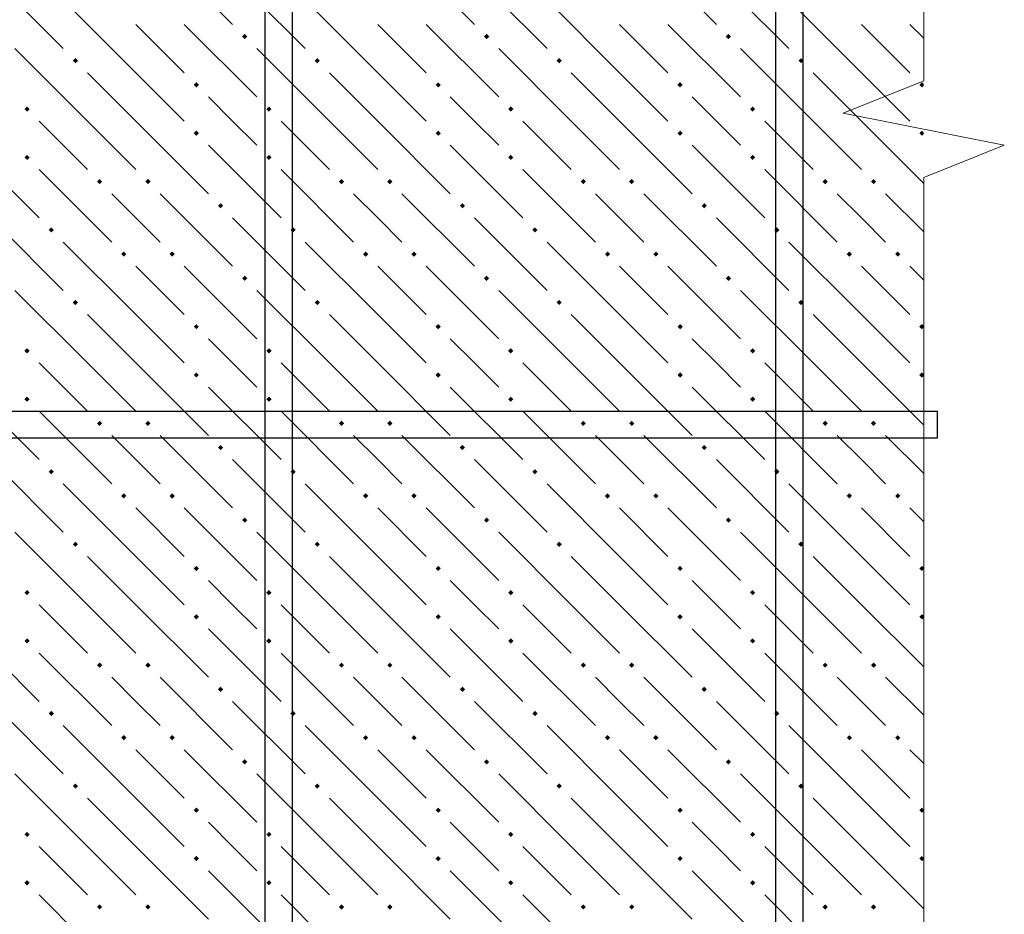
# Model space of a CAD drawing. Header units: millimetres. Extents: x 40580 to 1930067, y -240640 to 81020.
# Tile 453 of 656: x 1133009 to 1135452, y -188017 to -185797. Entities that reach past the tile are written whole.
import ezdxf

# ---------------------------------------------------------------- set-up
doc = ezdxf.new("R2010")
doc.units = ezdxf.units.MM
for name, color, linetype, lineweight in [('ЖБ Перекрытие верхний уровень', 7, 'Continuous', 35), ('Примечания', 7, 'Continuous', 13), ('Фоновоя арматура Х1', 52, 'Continuous', 25)]:
    doc.layers.add(name, color=color, linetype=linetype, lineweight=lineweight)

msp = doc.modelspace()

# ---------------------------------------------------------------- hatches: boundary and pattern name
at = {"layer": 'ЖБ Перекрытие верхний уровень', "linetype": 'Continuous', "lineweight": -3, "transparency": 33554687}
for points in [[(1133560.9, -185838.3), (1133567.4, -185831.8), (1133573.9, -185838.3), (1133567.4, -185844.8)], [(1134160.9, -185838.3), (1134167.4, -185831.8), (1134173.9, -185838.3), (1134167.4, -185844.8)], [(1134760.9, -185838.3), (1134767.4, -185831.8), (1134773.9, -185838.3), (1134767.4, -185844.8)], [(1133140.9, -185898.3), (1133147.4, -185891.8), (1133153.9, -185898.3), (1133147.4, -185904.8)], [(1133740.9, -185898.3), (1133747.4, -185891.8), (1133753.9, -185898.3), (1133747.4, -185904.8)], [(1134340.9, -185898.3), (1134347.4, -185891.8), (1134353.9, -185898.3), (1134347.4, -185904.8)], [(1134940.9, -185898.3), (1134947.4, -185891.8), (1134953.9, -185898.3), (1134947.4, -185904.8)], [(1133440.9, -185958.3), (1133447.4, -185951.8), (1133453.9, -185958.3), (1133447.4, -185964.8)], [(1134040.9, -185958.3), (1134047.4, -185951.8), (1134053.9, -185958.3), (1134047.4, -185964.8)], [(1134640.9, -185958.3), (1134647.4, -185951.8), (1134653.9, -185958.3), (1134647.4, -185964.8)], [(1135240.9, -185958.3), (1135247.4, -185951.8), (1135251.8, -185956.2), (1135251.8, -185960.4), (1135247.4, -185964.8)], [(1133020.9, -186018.3), (1133027.4, -186011.8), (1133033.9, -186018.3), (1133027.4, -186024.8)], [(1133620.9, -186018.3), (1133627.4, -186011.8), (1133633.9, -186018.3), (1133627.4, -186024.8)], [(1134220.9, -186018.3), (1134227.4, -186011.8), (1134233.9, -186018.3), (1134227.4, -186024.8)], [(1134820.9, -186018.3), (1134827.4, -186011.8), (1134833.9, -186018.3), (1134827.4, -186024.8)], [(1133440.9, -186078.3), (1133447.4, -186071.8), (1133453.9, -186078.3), (1133447.4, -186084.8)], [(1134040.9, -186078.3), (1134047.4, -186071.8), (1134053.9, -186078.3), (1134047.4, -186084.8)], [(1134640.9, -186078.3), (1134647.4, -186071.8), (1134653.9, -186078.3), (1134647.4, -186084.8)], [(1135240.9, -186078.3), (1135247.4, -186071.8), (1135251.8, -186076.2), (1135251.8, -186080.4), (1135247.4, -186084.8)], [(1133020.9, -186138.3), (1133027.4, -186131.8), (1133033.9, -186138.3), (1133027.4, -186144.8)], [(1133620.9, -186138.3), (1133627.4, -186131.8), (1133633.9, -186138.3), (1133627.4, -186144.8)], [(1134220.9, -186138.3), (1134227.4, -186131.8), (1134233.9, -186138.3), (1134227.4, -186144.8)], [(1134820.9, -186138.3), (1134827.4, -186131.8), (1134833.9, -186138.3), (1134827.4, -186144.8)], [(1133200.9, -186198.3), (1133207.4, -186191.8), (1133213.9, -186198.3), (1133207.4, -186204.8)], [(1133320.9, -186198.3), (1133327.4, -186191.8), (1133333.9, -186198.3), (1133327.4, -186204.8)], [(1133800.9, -186198.3), (1133807.4, -186191.8), (1133813.9, -186198.3), (1133807.4, -186204.8)], [(1133920.9, -186198.3), (1133927.4, -186191.8), (1133933.9, -186198.3), (1133927.4, -186204.8)], [(1134400.9, -186198.3), (1134407.4, -186191.8), (1134413.9, -186198.3), (1134407.4, -186204.8)], [(1134520.9, -186198.3), (1134527.4, -186191.8), (1134533.9, -186198.3), (1134527.4, -186204.8)], [(1135000.9, -186198.3), (1135007.4, -186191.8), (1135013.9, -186198.3), (1135007.4, -186204.8)], [(1135120.9, -186198.3), (1135127.4, -186191.8), (1135133.9, -186198.3), (1135127.4, -186204.8)], [(1133500.9, -186258.3), (1133507.4, -186251.8), (1133513.9, -186258.3), (1133507.4, -186264.8)], [(1134100.9, -186258.3), (1134107.4, -186251.8), (1134113.9, -186258.3), (1134107.4, -186264.8)], [(1134700.9, -186258.3), (1134707.4, -186251.8), (1134713.9, -186258.3), (1134707.4, -186264.8)], [(1133080.9, -186318.3), (1133087.4, -186311.8), (1133093.9, -186318.3), (1133087.4, -186324.8)], [(1133680.9, -186318.3), (1133687.4, -186311.8), (1133693.9, -186318.3), (1133687.4, -186324.8)], [(1134280.9, -186318.3), (1134287.4, -186311.8), (1134293.9, -186318.3), (1134287.4, -186324.8)], [(1134880.9, -186318.3), (1134887.4, -186311.8), (1134893.9, -186318.3), (1134887.4, -186324.8)], [(1133260.9, -186378.3), (1133267.4, -186371.8), (1133273.9, -186378.3), (1133267.4, -186384.8)], [(1133380.9, -186378.3), (1133387.4, -186371.8), (1133393.9, -186378.3), (1133387.4, -186384.8)], [(1133860.9, -186378.3), (1133867.4, -186371.8), (1133873.9, -186378.3), (1133867.4, -186384.8)], [(1133980.9, -186378.3), (1133987.4, -186371.8), (1133993.9, -186378.3), (1133987.4, -186384.8)], [(1134460.9, -186378.3), (1134467.4, -186371.8), (1134473.9, -186378.3), (1134467.4, -186384.8)], [(1134580.9, -186378.3), (1134587.4, -186371.8), (1134593.9, -186378.3), (1134587.4, -186384.8)], [(1135060.9, -186378.3), (1135067.4, -186371.8), (1135073.9, -186378.3), (1135067.4, -186384.8)], [(1135180.9, -186378.3), (1135187.4, -186371.8), (1135193.9, -186378.3), (1135187.4, -186384.8)], [(1133560.9, -186438.3), (1133567.4, -186431.8), (1133573.9, -186438.3), (1133567.4, -186444.8)], [(1134160.9, -186438.3), (1134167.4, -186431.8), (1134173.9, -186438.3), (1134167.4, -186444.8)], [(1134760.9, -186438.3), (1134767.4, -186431.8), (1134773.9, -186438.3), (1134767.4, -186444.8)], [(1133140.9, -186498.3), (1133147.4, -186491.8), (1133153.9, -186498.3), (1133147.4, -186504.8)], [(1133740.9, -186498.3), (1133747.4, -186491.8), (1133753.9, -186498.3), (1133747.4, -186504.8)], [(1134340.9, -186498.3), (1134347.4, -186491.8), (1134353.9, -186498.3), (1134347.4, -186504.8)], [(1134940.9, -186498.3), (1134947.4, -186491.8), (1134953.9, -186498.3), (1134947.4, -186504.8)], [(1133440.9, -186558.3), (1133447.4, -186551.8), (1133453.9, -186558.3), (1133447.4, -186564.8)], [(1134040.9, -186558.3), (1134047.4, -186551.8), (1134053.9, -186558.3), (1134047.4, -186564.8)], [(1134640.9, -186558.3), (1134647.4, -186551.8), (1134653.9, -186558.3), (1134647.4, -186564.8)], [(1135240.9, -186558.3), (1135247.4, -186551.8), (1135251.8, -186556.2), (1135251.8, -186560.4), (1135247.4, -186564.8)], [(1133020.9, -186618.3), (1133027.4, -186611.8), (1133033.9, -186618.3), (1133027.4, -186624.8)], [(1133620.9, -186618.3), (1133627.4, -186611.8), (1133633.9, -186618.3), (1133627.4, -186624.8)], [(1134220.9, -186618.3), (1134227.4, -186611.8), (1134233.9, -186618.3), (1134227.4, -186624.8)], [(1134820.9, -186618.3), (1134827.4, -186611.8), (1134833.9, -186618.3), (1134827.4, -186624.8)], [(1133440.9, -186678.3), (1133447.4, -186671.8), (1133453.9, -186678.3), (1133447.4, -186684.8)], [(1134040.9, -186678.3), (1134047.4, -186671.8), (1134053.9, -186678.3), (1134047.4, -186684.8)], [(1134640.9, -186678.3), (1134647.4, -186671.8), (1134653.9, -186678.3), (1134647.4, -186684.8)], [(1135240.9, -186678.3), (1135247.4, -186671.8), (1135251.8, -186676.2), (1135251.8, -186680.4), (1135247.4, -186684.8)], [(1133020.9, -186738.3), (1133027.4, -186731.8), (1133033.9, -186738.3), (1133027.4, -186744.8)], [(1133620.9, -186738.3), (1133627.4, -186731.8), (1133633.9, -186738.3), (1133627.4, -186744.8)], [(1134220.9, -186738.3), (1134227.4, -186731.8), (1134233.9, -186738.3), (1134227.4, -186744.8)], [(1134820.9, -186738.3), (1134827.4, -186731.8), (1134833.9, -186738.3), (1134827.4, -186744.8)], [(1133200.9, -186798.3), (1133207.4, -186791.8), (1133213.9, -186798.3), (1133207.4, -186804.8)], [(1133320.9, -186798.3), (1133327.4, -186791.8), (1133333.9, -186798.3), (1133327.4, -186804.8)], [(1133800.9, -186798.3), (1133807.4, -186791.8), (1133813.9, -186798.3), (1133807.4, -186804.8)], [(1133920.9, -186798.3), (1133927.4, -186791.8), (1133933.9, -186798.3), (1133927.4, -186804.8)], [(1134400.9, -186798.3), (1134407.4, -186791.8), (1134413.9, -186798.3), (1134407.4, -186804.8)], [(1134520.9, -186798.3), (1134527.4, -186791.8), (1134533.9, -186798.3), (1134527.4, -186804.8)], [(1135000.9, -186798.3), (1135007.4, -186791.8), (1135013.9, -186798.3), (1135007.4, -186804.8)], [(1135120.9, -186798.3), (1135127.4, -186791.8), (1135133.9, -186798.3), (1135127.4, -186804.8)], [(1133500.9, -186858.3), (1133507.4, -186851.8), (1133513.9, -186858.3), (1133507.4, -186864.8)], [(1134100.9, -186858.3), (1134107.4, -186851.8), (1134113.9, -186858.3), (1134107.4, -186864.8)], [(1134700.9, -186858.3), (1134707.4, -186851.8), (1134713.9, -186858.3), (1134707.4, -186864.8)], [(1133080.9, -186918.3), (1133087.4, -186911.8), (1133093.9, -186918.3), (1133087.4, -186924.8)], [(1133680.9, -186918.3), (1133687.4, -186911.8), (1133693.9, -186918.3), (1133687.4, -186924.8)], [(1134280.9, -186918.3), (1134287.4, -186911.8), (1134293.9, -186918.3), (1134287.4, -186924.8)], [(1134880.9, -186918.3), (1134887.4, -186911.8), (1134893.9, -186918.3), (1134887.4, -186924.8)], [(1133260.9, -186978.3), (1133267.4, -186971.8), (1133273.9, -186978.3), (1133267.4, -186984.8)], [(1133380.9, -186978.3), (1133387.4, -186971.8), (1133393.9, -186978.3), (1133387.4, -186984.8)], [(1133860.9, -186978.3), (1133867.4, -186971.8), (1133873.9, -186978.3), (1133867.4, -186984.8)], [(1133980.9, -186978.3), (1133987.4, -186971.8), (1133993.9, -186978.3), (1133987.4, -186984.8)], [(1134460.9, -186978.3), (1134467.4, -186971.8), (1134473.9, -186978.3), (1134467.4, -186984.8)], [(1134580.9, -186978.3), (1134587.4, -186971.8), (1134593.9, -186978.3), (1134587.4, -186984.8)], [(1135060.9, -186978.3), (1135067.4, -186971.8), (1135073.9, -186978.3), (1135067.4, -186984.8)], [(1135180.9, -186978.3), (1135187.4, -186971.8), (1135193.9, -186978.3), (1135187.4, -186984.8)], [(1133560.9, -187038.3), (1133567.4, -187031.8), (1133573.9, -187038.3), (1133567.4, -187044.8)], [(1134160.9, -187038.3), (1134167.4, -187031.8), (1134173.9, -187038.3), (1134167.4, -187044.8)], [(1134760.9, -187038.3), (1134767.4, -187031.8), (1134773.9, -187038.3), (1134767.4, -187044.8)], [(1133140.9, -187098.3), (1133147.4, -187091.8), (1133153.9, -187098.3), (1133147.4, -187104.8)], [(1133740.9, -187098.3), (1133747.4, -187091.8), (1133753.9, -187098.3), (1133747.4, -187104.8)], [(1134340.9, -187098.3), (1134347.4, -187091.8), (1134353.9, -187098.3), (1134347.4, -187104.8)], [(1134940.9, -187098.3), (1134947.4, -187091.8), (1134953.9, -187098.3), (1134947.4, -187104.8)], [(1133440.9, -187158.3), (1133447.4, -187151.8), (1133453.9, -187158.3), (1133447.4, -187164.8)], [(1134040.9, -187158.3), (1134047.4, -187151.8), (1134053.9, -187158.3), (1134047.4, -187164.8)], [(1134640.9, -187158.3), (1134647.4, -187151.8), (1134653.9, -187158.3), (1134647.4, -187164.8)], [(1135240.9, -187158.3), (1135247.4, -187151.8), (1135251.8, -187156.2), (1135251.8, -187160.4), (1135247.4, -187164.8)], [(1133020.9, -187218.3), (1133027.4, -187211.8), (1133033.9, -187218.3), (1133027.4, -187224.8)], [(1133620.9, -187218.3), (1133627.4, -187211.8), (1133633.9, -187218.3), (1133627.4, -187224.8)], [(1134220.9, -187218.3), (1134227.4, -187211.8), (1134233.9, -187218.3), (1134227.4, -187224.8)], [(1134820.9, -187218.3), (1134827.4, -187211.8), (1134833.9, -187218.3), (1134827.4, -187224.8)], [(1133440.9, -187278.3), (1133447.4, -187271.8), (1133453.9, -187278.3), (1133447.4, -187284.8)], [(1134040.9, -187278.3), (1134047.4, -187271.8), (1134053.9, -187278.3), (1134047.4, -187284.8)], [(1134640.9, -187278.3), (1134647.4, -187271.8), (1134653.9, -187278.3), (1134647.4, -187284.8)], [(1135240.9, -187278.3), (1135247.4, -187271.8), (1135251.8, -187276.2), (1135251.8, -187280.4), (1135247.4, -187284.8)], [(1133020.9, -187338.3), (1133027.4, -187331.8), (1133033.9, -187338.3), (1133027.4, -187344.8)], [(1133620.9, -187338.3), (1133627.4, -187331.8), (1133633.9, -187338.3), (1133627.4, -187344.8)], [(1134220.9, -187338.3), (1134227.4, -187331.8), (1134233.9, -187338.3), (1134227.4, -187344.8)], [(1134820.9, -187338.3), (1134827.4, -187331.8), (1134833.9, -187338.3), (1134827.4, -187344.8)], [(1133200.9, -187398.3), (1133207.4, -187391.8), (1133213.9, -187398.3), (1133207.4, -187404.8)], [(1133320.9, -187398.3), (1133327.4, -187391.8), (1133333.9, -187398.3), (1133327.4, -187404.8)], [(1133800.9, -187398.3), (1133807.4, -187391.8), (1133813.9, -187398.3), (1133807.4, -187404.8)], [(1133920.9, -187398.3), (1133927.4, -187391.8), (1133933.9, -187398.3), (1133927.4, -187404.8)], [(1134400.9, -187398.3), (1134407.4, -187391.8), (1134413.9, -187398.3), (1134407.4, -187404.8)], [(1134520.9, -187398.3), (1134527.4, -187391.8), (1134533.9, -187398.3), (1134527.4, -187404.8)], [(1135000.9, -187398.3), (1135007.4, -187391.8), (1135013.9, -187398.3), (1135007.4, -187404.8)], [(1135120.9, -187398.3), (1135127.4, -187391.8), (1135133.9, -187398.3), (1135127.4, -187404.8)], [(1133500.9, -187458.3), (1133507.4, -187451.8), (1133513.9, -187458.3), (1133507.4, -187464.8)], [(1134100.9, -187458.3), (1134107.4, -187451.8), (1134113.9, -187458.3), (1134107.4, -187464.8)], [(1134700.9, -187458.3), (1134707.4, -187451.8), (1134713.9, -187458.3), (1134707.4, -187464.8)], [(1133080.9, -187518.3), (1133087.4, -187511.8), (1133093.9, -187518.3), (1133087.4, -187524.8)], [(1133680.9, -187518.3), (1133687.4, -187511.8), (1133693.9, -187518.3), (1133687.4, -187524.8)], [(1134280.9, -187518.3), (1134287.4, -187511.8), (1134293.9, -187518.3), (1134287.4, -187524.8)], [(1134880.9, -187518.3), (1134887.4, -187511.8), (1134893.9, -187518.3), (1134887.4, -187524.8)], [(1133260.9, -187578.3), (1133267.4, -187571.8), (1133273.9, -187578.3), (1133267.4, -187584.8)], [(1133380.9, -187578.3), (1133387.4, -187571.8), (1133393.9, -187578.3), (1133387.4, -187584.8)], [(1133860.9, -187578.3), (1133867.4, -187571.8), (1133873.9, -187578.3), (1133867.4, -187584.8)], [(1133980.9, -187578.3), (1133987.4, -187571.8), (1133993.9, -187578.3), (1133987.4, -187584.8)], [(1134460.9, -187578.3), (1134467.4, -187571.8), (1134473.9, -187578.3), (1134467.4, -187584.8)], [(1134580.9, -187578.3), (1134587.4, -187571.8), (1134593.9, -187578.3), (1134587.4, -187584.8)], [(1135060.9, -187578.3), (1135067.4, -187571.8), (1135073.9, -187578.3), (1135067.4, -187584.8)], [(1135180.9, -187578.3), (1135187.4, -187571.8), (1135193.9, -187578.3), (1135187.4, -187584.8)], [(1133560.9, -187638.3), (1133567.4, -187631.8), (1133573.9, -187638.3), (1133567.4, -187644.8)], [(1134160.9, -187638.3), (1134167.4, -187631.8), (1134173.9, -187638.3), (1134167.4, -187644.8)], [(1134760.9, -187638.3), (1134767.4, -187631.8), (1134773.9, -187638.3), (1134767.4, -187644.8)], [(1133140.9, -187698.3), (1133147.4, -187691.8), (1133153.9, -187698.3), (1133147.4, -187704.8)], [(1133740.9, -187698.3), (1133747.4, -187691.8), (1133753.9, -187698.3), (1133747.4, -187704.8)], [(1134340.9, -187698.3), (1134347.4, -187691.8), (1134353.9, -187698.3), (1134347.4, -187704.8)], [(1134940.9, -187698.3), (1134947.4, -187691.8), (1134953.9, -187698.3), (1134947.4, -187704.8)], [(1133440.9, -187758.3), (1133447.4, -187751.8), (1133453.9, -187758.3), (1133447.4, -187764.8)], [(1134040.9, -187758.3), (1134047.4, -187751.8), (1134053.9, -187758.3), (1134047.4, -187764.8)], [(1134640.9, -187758.3), (1134647.4, -187751.8), (1134653.9, -187758.3), (1134647.4, -187764.8)], [(1135240.9, -187758.3), (1135247.4, -187751.8), (1135251.8, -187756.2), (1135251.8, -187760.4), (1135247.4, -187764.8)], [(1133020.9, -187818.3), (1133027.4, -187811.8), (1133033.9, -187818.3), (1133027.4, -187824.8)], [(1133620.9, -187818.3), (1133627.4, -187811.8), (1133633.9, -187818.3), (1133627.4, -187824.8)], [(1134220.9, -187818.3), (1134227.4, -187811.8), (1134233.9, -187818.3), (1134227.4, -187824.8)], [(1134820.9, -187818.3), (1134827.4, -187811.8), (1134833.9, -187818.3), (1134827.4, -187824.8)], [(1133440.9, -187878.3), (1133447.4, -187871.8), (1133453.9, -187878.3), (1133447.4, -187884.8)], [(1134040.9, -187878.3), (1134047.4, -187871.8), (1134053.9, -187878.3), (1134047.4, -187884.8)], [(1134640.9, -187878.3), (1134647.4, -187871.8), (1134653.9, -187878.3), (1134647.4, -187884.8)], [(1135240.9, -187878.3), (1135247.4, -187871.8), (1135251.8, -187876.2), (1135251.8, -187880.4), (1135247.4, -187884.8)], [(1133020.9, -187938.3), (1133027.4, -187931.8), (1133033.9, -187938.3), (1133027.4, -187944.8)], [(1133620.9, -187938.3), (1133627.4, -187931.8), (1133633.9, -187938.3), (1133627.4, -187944.8)], [(1134220.9, -187938.3), (1134227.4, -187931.8), (1134233.9, -187938.3), (1134227.4, -187944.8)], [(1134820.9, -187938.3), (1134827.4, -187931.8), (1134833.9, -187938.3), (1134827.4, -187944.8)], [(1133200.9, -187998.3), (1133207.4, -187991.8), (1133213.9, -187998.3), (1133207.4, -188004.8)], [(1133320.9, -187998.3), (1133327.4, -187991.8), (1133333.9, -187998.3), (1133327.4, -188004.8)], [(1133800.9, -187998.3), (1133807.4, -187991.8), (1133813.9, -187998.3), (1133807.4, -188004.8)], [(1133920.9, -187998.3), (1133927.4, -187991.8), (1133933.9, -187998.3), (1133927.4, -188004.8)], [(1134400.9, -187998.3), (1134407.4, -187991.8), (1134413.9, -187998.3), (1134407.4, -188004.8)], [(1134520.9, -187998.3), (1134527.4, -187991.8), (1134533.9, -187998.3), (1134527.4, -188004.8)], [(1135000.9, -187998.3), (1135007.4, -187991.8), (1135013.9, -187998.3), (1135007.4, -188004.8)], [(1135120.9, -187998.3), (1135127.4, -187991.8), (1135133.9, -187998.3), (1135127.4, -188004.8)]]:
    msp.add_hatch(color=7, dxfattribs=at).paths.add_polyline_path(points, flags=16)

# ---------------------------------------------------------------- linework, layer by layer
at = {"layer": 'ЖБ Перекрытие верхний уровень', "color": 9, "linetype": 'Continuous', "lineweight": -3, "true_color": 0xc7c7c7, "transparency": 33554687}
for p, q in [((1133357.4, -185628.3), (1133537.4, -185808.3)), ((1133957.4, -185628.3), (1134137.4, -185808.3)), ((1134557.4, -185628.3), (1134737.4, -185808.3)), ((1132937.4, -185688.3), (1133117.4, -185868.3)), ((1133537.4, -185688.3), (1133717.4, -185868.3)), ((1134137.4, -185688.3), (1134317.4, -185868.3)), ((1134737.4, -185688.3), (1134917.4, -185868.3)), ((1133297.4, -185928.3), (1133117.4, -185748.3)), ((1133897.4, -185928.3), (1133717.4, -185748.3)), ((1134497.4, -185928.3), (1134317.4, -185748.3)), ((1135097.4, -185928.3), (1134917.4, -185748.3)), ((1133297.4, -185808.3), (1133417.4, -185928.3)), ((1133417.4, -185808.3), (1133597.4, -185988.3)), ((1133897.4, -185808.3), (1134017.4, -185928.3)), ((1134017.4, -185808.3), (1134197.4, -185988.3)), ((1134497.4, -185808.3), (1134617.4, -185928.3)), ((1134617.4, -185808.3), (1134797.4, -185988.3)), ((1135097.4, -185808.3), (1135217.4, -185928.3)), ((1135217.4, -185808.3), (1135251.8, -185842.7)), ((1133177.4, -186048.3), (1132997.4, -185868.3)), ((1133777.4, -186048.3), (1133597.4, -185868.3)), ((1134377.4, -186048.3), (1134197.4, -185868.3)), ((1134977.4, -186048.3), (1134797.4, -185868.3)), ((1133177.4, -185928.3), (1133297.4, -186048.3)), ((1133297.4, -185928.3), (1133417.4, -186048.3)), ((1133777.4, -185928.3), (1133897.4, -186048.3)), ((1133897.4, -185928.3), (1134017.4, -186048.3)), ((1134377.4, -185928.3), (1134497.4, -186048.3)), ((1134497.4, -185928.3), (1134617.4, -186048.3)), ((1134977.4, -185928.3), (1135097.4, -186048.3)), ((1135097.4, -185928.3), (1135217.4, -186048.3)), ((1133537.4, -186048.3), (1133477.4, -185988.3)), ((1134137.4, -186048.3), (1134077.4, -185988.3)), ((1134737.4, -186048.3), (1134677.4, -185988.3)), ((1133057.4, -186048.3), (1133177.4, -186168.3)), ((1133177.4, -186048.3), (1133297.4, -186168.3)), ((1133297.4, -186048.3), (1133477.4, -186228.3)), ((1133597.4, -186108.3), (1133537.4, -186048.3)), ((1133657.4, -186048.3), (1133777.4, -186168.3)), ((1133777.4, -186048.3), (1133897.4, -186168.3)), ((1133897.4, -186048.3), (1134077.4, -186228.3)), ((1134197.4, -186108.3), (1134137.4, -186048.3)), ((1134257.4, -186048.3), (1134377.4, -186168.3)), ((1134377.4, -186048.3), (1134497.4, -186168.3)), ((1134497.4, -186048.3), (1134677.4, -186228.3)), ((1134797.4, -186108.3), (1134737.4, -186048.3)), ((1134857.4, -186048.3), (1134977.4, -186168.3)), ((1134977.4, -186048.3), (1135097.4, -186168.3)), ((1135097.4, -186048.3), (1135251.8, -186202.7)), ((1132877.4, -186108.3), (1133057.4, -186288.3)), ((1133477.4, -186108.3), (1133657.4, -186288.3)), ((1134077.4, -186108.3), (1134257.4, -186288.3)), ((1134677.4, -186108.3), (1134857.4, -186288.3)), ((1133057.4, -186168.3), (1133237.4, -186348.3)), ((1133657.4, -186168.3), (1133837.4, -186348.3)), ((1134257.4, -186168.3), (1134437.4, -186348.3)), ((1134857.4, -186168.3), (1135037.4, -186348.3)), ((1133297.4, -186288.3), (1133237.4, -186228.3)), ((1133357.4, -186228.3), (1133537.4, -186408.3)), ((1133897.4, -186288.3), (1133837.4, -186228.3)), ((1133957.4, -186228.3), (1134137.4, -186408.3)), ((1134497.4, -186288.3), (1134437.4, -186228.3)), ((1134557.4, -186228.3), (1134737.4, -186408.3)), ((1135097.4, -186288.3), (1135037.4, -186228.3)), ((1135157.4, -186228.3), (1135251.8, -186322.7)), ((1132937.4, -186288.3), (1133117.4, -186468.3)), ((1133357.4, -186348.3), (1133297.4, -186288.3)), ((1133537.4, -186288.3), (1133717.4, -186468.3)), ((1133957.4, -186348.3), (1133897.4, -186288.3)), ((1134137.4, -186288.3), (1134317.4, -186468.3)), ((1134557.4, -186348.3), (1134497.4, -186288.3)), ((1134737.4, -186288.3), (1134917.4, -186468.3)), ((1135157.4, -186348.3), (1135097.4, -186288.3)), ((1133297.4, -186528.3), (1133117.4, -186348.3)), ((1133897.4, -186528.3), (1133717.4, -186348.3)), ((1134497.4, -186528.3), (1134317.4, -186348.3)), ((1135097.4, -186528.3), (1134917.4, -186348.3)), ((1133297.4, -186408.3), (1133417.4, -186528.3)), ((1133417.4, -186408.3), (1133597.4, -186588.3)), ((1133897.4, -186408.3), (1134017.4, -186528.3)), ((1134017.4, -186408.3), (1134197.4, -186588.3)), ((1134497.4, -186408.3), (1134617.4, -186528.3)), ((1134617.4, -186408.3), (1134797.4, -186588.3)), ((1135097.4, -186408.3), (1135217.4, -186528.3)), ((1135217.4, -186408.3), (1135251.8, -186442.7)), ((1133177.4, -186648.3), (1132997.4, -186468.3)), ((1133777.4, -186648.3), (1133597.4, -186468.3)), ((1134377.4, -186648.3), (1134197.4, -186468.3)), ((1134977.4, -186648.3), (1134797.4, -186468.3)), ((1133177.4, -186528.3), (1133297.4, -186648.3)), ((1133297.4, -186528.3), (1133417.4, -186648.3)), ((1133777.4, -186528.3), (1133897.4, -186648.3)), ((1133897.4, -186528.3), (1134017.4, -186648.3)), ((1134377.4, -186528.3), (1134497.4, -186648.3)), ((1134497.4, -186528.3), (1134617.4, -186648.3)), ((1134977.4, -186528.3), (1135097.4, -186648.3)), ((1135097.4, -186528.3), (1135217.4, -186648.3)), ((1133537.4, -186648.3), (1133477.4, -186588.3)), ((1134137.4, -186648.3), (1134077.4, -186588.3)), ((1134737.4, -186648.3), (1134677.4, -186588.3)), ((1133057.4, -186648.3), (1133177.4, -186768.3)), ((1133177.4, -186648.3), (1133297.4, -186768.3)), ((1133297.4, -186648.3), (1133477.4, -186828.3)), ((1133597.4, -186708.3), (1133537.4, -186648.3)), ((1133657.4, -186648.3), (1133777.4, -186768.3)), ((1133777.4, -186648.3), (1133897.4, -186768.3)), ((1133897.4, -186648.3), (1134077.4, -186828.3)), ((1134197.4, -186708.3), (1134137.4, -186648.3)), ((1134257.4, -186648.3), (1134377.4, -186768.3)), ((1134377.4, -186648.3), (1134497.4, -186768.3)), ((1134497.4, -186648.3), (1134677.4, -186828.3)), ((1134797.4, -186708.3), (1134737.4, -186648.3)), ((1134857.4, -186648.3), (1134977.4, -186768.3)), ((1134977.4, -186648.3), (1135097.4, -186768.3)), ((1135097.4, -186648.3), (1135251.8, -186802.7)), ((1132877.4, -186708.3), (1133057.4, -186888.3)), ((1133477.4, -186708.3), (1133657.4, -186888.3)), ((1134077.4, -186708.3), (1134257.4, -186888.3)), ((1134677.4, -186708.3), (1134857.4, -186888.3)), ((1133057.4, -186768.3), (1133237.4, -186948.3)), ((1133657.4, -186768.3), (1133837.4, -186948.3)), ((1134257.4, -186768.3), (1134437.4, -186948.3)), ((1134857.4, -186768.3), (1135037.4, -186948.3)), ((1133297.4, -186888.3), (1133237.4, -186828.3)), ((1133357.4, -186828.3), (1133537.4, -187008.3)), ((1133897.4, -186888.3), (1133837.4, -186828.3)), ((1133957.4, -186828.3), (1134137.4, -187008.3)), ((1134497.4, -186888.3), (1134437.4, -186828.3)), ((1134557.4, -186828.3), (1134737.4, -187008.3)), ((1135097.4, -186888.3), (1135037.4, -186828.3)), ((1135157.4, -186828.3), (1135251.8, -186922.7)), ((1132937.4, -186888.3), (1133117.4, -187068.3)), ((1133357.4, -186948.3), (1133297.4, -186888.3)), ((1133537.4, -186888.3), (1133717.4, -187068.3)), ((1133957.4, -186948.3), (1133897.4, -186888.3)), ((1134137.4, -186888.3), (1134317.4, -187068.3)), ((1134557.4, -186948.3), (1134497.4, -186888.3)), ((1134737.4, -186888.3), (1134917.4, -187068.3)), ((1135157.4, -186948.3), (1135097.4, -186888.3)), ((1133297.4, -187128.3), (1133117.4, -186948.3)), ((1133897.4, -187128.3), (1133717.4, -186948.3)), ((1134497.4, -187128.3), (1134317.4, -186948.3)), ((1135097.4, -187128.3), (1134917.4, -186948.3)), ((1133297.4, -187008.3), (1133417.4, -187128.3)), ((1133417.4, -187008.3), (1133597.4, -187188.3)), ((1133897.4, -187008.3), (1134017.4, -187128.3)), ((1134017.4, -187008.3), (1134197.4, -187188.3)), ((1134497.4, -187008.3), (1134617.4, -187128.3)), ((1134617.4, -187008.3), (1134797.4, -187188.3)), ((1135097.4, -187008.3), (1135217.4, -187128.3)), ((1135217.4, -187008.3), (1135251.8, -187042.7)), ((1133177.4, -187248.3), (1132997.4, -187068.3)), ((1133777.4, -187248.3), (1133597.4, -187068.3)), ((1134377.4, -187248.3), (1134197.4, -187068.3)), ((1134977.4, -187248.3), (1134797.4, -187068.3)), ((1133177.4, -187128.3), (1133297.4, -187248.3)), ((1133297.4, -187128.3), (1133417.4, -187248.3)), ((1133777.4, -187128.3), (1133897.4, -187248.3)), ((1133897.4, -187128.3), (1134017.4, -187248.3)), ((1134377.4, -187128.3), (1134497.4, -187248.3)), ((1134497.4, -187128.3), (1134617.4, -187248.3)), ((1134977.4, -187128.3), (1135097.4, -187248.3)), ((1135097.4, -187128.3), (1135217.4, -187248.3)), ((1133537.4, -187248.3), (1133477.4, -187188.3)), ((1134137.4, -187248.3), (1134077.4, -187188.3)), ((1134737.4, -187248.3), (1134677.4, -187188.3)), ((1133057.4, -187248.3), (1133177.4, -187368.3)), ((1133177.4, -187248.3), (1133297.4, -187368.3)), ((1133297.4, -187248.3), (1133477.4, -187428.3)), ((1133597.4, -187308.3), (1133537.4, -187248.3)), ((1133657.4, -187248.3), (1133777.4, -187368.3)), ((1133777.4, -187248.3), (1133897.4, -187368.3)), ((1133897.4, -187248.3), (1134077.4, -187428.3)), ((1134197.4, -187308.3), (1134137.4, -187248.3)), ((1134257.4, -187248.3), (1134377.4, -187368.3)), ((1134377.4, -187248.3), (1134497.4, -187368.3)), ((1134497.4, -187248.3), (1134677.4, -187428.3)), ((1134797.4, -187308.3), (1134737.4, -187248.3)), ((1134857.4, -187248.3), (1134977.4, -187368.3)), ((1134977.4, -187248.3), (1135097.4, -187368.3)), ((1135097.4, -187248.3), (1135251.8, -187402.7)), ((1132877.4, -187308.3), (1133057.4, -187488.3)), ((1133477.4, -187308.3), (1133657.4, -187488.3)), ((1134077.4, -187308.3), (1134257.4, -187488.3)), ((1134677.4, -187308.3), (1134857.4, -187488.3)), ((1133057.4, -187368.3), (1133237.4, -187548.3)), ((1133657.4, -187368.3), (1133837.4, -187548.3)), ((1134257.4, -187368.3), (1134437.4, -187548.3)), ((1134857.4, -187368.3), (1135037.4, -187548.3)), ((1133297.4, -187488.3), (1133237.4, -187428.3)), ((1133357.4, -187428.3), (1133537.4, -187608.3)), ((1133897.4, -187488.3), (1133837.4, -187428.3)), ((1133957.4, -187428.3), (1134137.4, -187608.3)), ((1134497.4, -187488.3), (1134437.4, -187428.3)), ((1134557.4, -187428.3), (1134737.4, -187608.3)), ((1135097.4, -187488.3), (1135037.4, -187428.3)), ((1135157.4, -187428.3), (1135251.8, -187522.7)), ((1132937.4, -187488.3), (1133117.4, -187668.3)), ((1133357.4, -187548.3), (1133297.4, -187488.3)), ((1133537.4, -187488.3), (1133717.4, -187668.3)), ((1133957.4, -187548.3), (1133897.4, -187488.3)), ((1134137.4, -187488.3), (1134317.4, -187668.3)), ((1134557.4, -187548.3), (1134497.4, -187488.3)), ((1134737.4, -187488.3), (1134917.4, -187668.3)), ((1135157.4, -187548.3), (1135097.4, -187488.3)), ((1133297.4, -187728.3), (1133117.4, -187548.3)), ((1133897.4, -187728.3), (1133717.4, -187548.3)), ((1134497.4, -187728.3), (1134317.4, -187548.3)), ((1135097.4, -187728.3), (1134917.4, -187548.3)), ((1133297.4, -187608.3), (1133417.4, -187728.3)), ((1133417.4, -187608.3), (1133597.4, -187788.3)), ((1133897.4, -187608.3), (1134017.4, -187728.3)), ((1134017.4, -187608.3), (1134197.4, -187788.3)), ((1134497.4, -187608.3), (1134617.4, -187728.3)), ((1134617.4, -187608.3), (1134797.4, -187788.3)), ((1135097.4, -187608.3), (1135217.4, -187728.3)), ((1135217.4, -187608.3), (1135251.8, -187642.7)), ((1133177.4, -187848.3), (1132997.4, -187668.3)), ((1133777.4, -187848.3), (1133597.4, -187668.3)), ((1134377.4, -187848.3), (1134197.4, -187668.3)), ((1134977.4, -187848.3), (1134797.4, -187668.3)), ((1133177.4, -187728.3), (1133297.4, -187848.3)), ((1133297.4, -187728.3), (1133417.4, -187848.3)), ((1133777.4, -187728.3), (1133897.4, -187848.3)), ((1133897.4, -187728.3), (1134017.4, -187848.3)), ((1134377.4, -187728.3), (1134497.4, -187848.3)), ((1134497.4, -187728.3), (1134617.4, -187848.3)), ((1134977.4, -187728.3), (1135097.4, -187848.3)), ((1135097.4, -187728.3), (1135217.4, -187848.3)), ((1133537.4, -187848.3), (1133477.4, -187788.3)), ((1134137.4, -187848.3), (1134077.4, -187788.3)), ((1134737.4, -187848.3), (1134677.4, -187788.3)), ((1133057.4, -187848.3), (1133177.4, -187968.3)), ((1133177.4, -187848.3), (1133297.4, -187968.3)), ((1133297.4, -187848.3), (1133477.4, -188028.3)), ((1133597.4, -187908.3), (1133537.4, -187848.3)), ((1133657.4, -187848.3), (1133777.4, -187968.3)), ((1133777.4, -187848.3), (1133897.4, -187968.3)), ((1133897.4, -187848.3), (1134077.4, -188028.3)), ((1134197.4, -187908.3), (1134137.4, -187848.3)), ((1134257.4, -187848.3), (1134377.4, -187968.3)), ((1134377.4, -187848.3), (1134497.4, -187968.3)), ((1134497.4, -187848.3), (1134677.4, -188028.3)), ((1134797.4, -187908.3), (1134737.4, -187848.3)), ((1134857.4, -187848.3), (1134977.4, -187968.3)), ((1134977.4, -187848.3), (1135097.4, -187968.3)), ((1135097.4, -187848.3), (1135251.8, -188002.7)), ((1133477.4, -187908.3), (1133657.4, -188088.3)), ((1134077.4, -187908.3), (1134257.4, -188088.3)), ((1134677.4, -187908.3), (1134857.4, -188088.3)), ((1133057.4, -187968.3), (1133237.4, -188148.3)), ((1133657.4, -187968.3), (1133837.4, -188148.3)), ((1134257.4, -187968.3), (1134437.4, -188148.3)), ((1134857.4, -187968.3), (1135037.4, -188148.3))]:
    msp.add_line(p, q, dxfattribs=at)
at = {"layer": 'Примечания', "color": 7, "linetype": 'Continuous', "lineweight": 13, "transparency": 33554687}
for p, q in [((1135251.8, -185948.2), (1135251.8, -184068.2)), ((1135051.8, -186028.2), (1135251.8, -185948.2)), ((1135451.8, -186108.2), (1135051.8, -186028.2)), ((1135251.8, -186188.2), (1135451.8, -186108.2)), ((1135251.8, -188068.2), (1135251.8, -186188.2))]:
    msp.add_line(p, q, dxfattribs=at)
at = {"layer": 'Фоновоя арматура Х1', "color": 251, "linetype": 'Continuous', "lineweight": -3, "true_color": 0x656565, "transparency": 33554687}
for points in [[(1133685.1, -184034.9), (1133685.1, -192101.6), (1133618.4, -192101.6), (1133618.4, -184034.9), (1133685.1, -184034.9)], [(1133685.1, -184034.9), (1133685.1, -192101.6), (1133618.4, -192101.6), (1133618.4, -184034.9), (1133685.1, -184034.9)], [(1134951.8, -184034.9), (1134951.8, -192101.6), (1134885.1, -192101.6), (1134885.1, -184034.9), (1134951.8, -184034.9)], [(1134951.8, -184034.9), (1134951.8, -192101.6), (1134885.1, -192101.6), (1134885.1, -184034.9), (1134951.8, -184034.9)], [(1135285.1, -186834.9), (1126618.4, -186834.9), (1126618.4, -186768.2), (1135285.1, -186768.2), (1135285.1, -186834.9)], [(1135285.1, -186834.9), (1126618.4, -186834.9), (1126618.4, -186768.2), (1135285.1, -186768.2), (1135285.1, -186834.9)]]:
    msp.add_lwpolyline(points, dxfattribs=at)

doc.saveas('drawing.dxf')
